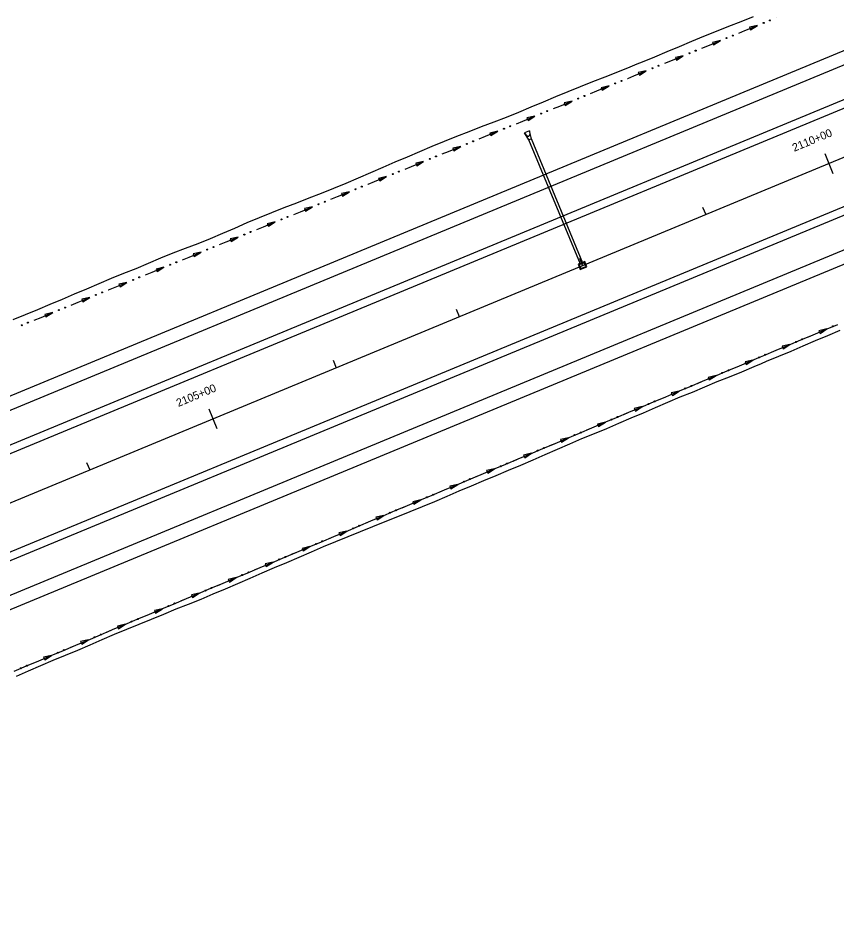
# Model space of a CAD drawing. Extents: x 1611108 to 1749517, y 619561 to 797725.
# Drawn here: x 1716554 to 1717167, y 765687 to 766360 of the extents above; entities that cross this region are included whole.
import ezdxf

# ---------------------------------------------------------------- set-up
doc = ezdxf.new("R2010")
doc.units = 0
for name, color, linetype in [('R_Ditch', 7, 'Continuous'), ('R_Drainage', 7, 'Continuous'), ('R_Horz Alg', 7, 'Continuous'), ('R_Horz Alg Stationing', 7, 'Continuous'), ('R_Proposed Const Limits', 7, 'Continuous'), ('R_Proposed Road', 7, 'Continuous')]:
    doc.layers.add(name, color=color, linetype=linetype)

msp = doc.modelspace()

# ---------------------------------------------------------------- linework, layer by layer
at = {"layer": 'R_Ditch'}
for p, q in [((1717108.38, 766354.3), (1717102.42, 766353.02)), ((1717102.42, 766353.02), (1717103.22, 766351.06)), ((1717103.22, 766351.06), (1717108.38, 766354.3)), ((1717080.56, 766342.98), (1717074.6, 766341.69)), ((1717075.4, 766339.73), (1717080.56, 766342.98)), ((1717074.6, 766341.69), (1717075.4, 766339.73)), ((1717052.74, 766331.65), (1717046.78, 766330.36)), ((1717046.78, 766330.36), (1717047.58, 766328.4)), ((1717047.58, 766328.4), (1717052.74, 766331.65)), ((1717024.92, 766320.32), (1717018.96, 766319.04)), ((1717018.96, 766319.04), (1717019.76, 766317.08)), ((1717019.76, 766317.08), (1717024.92, 766320.32)), ((1716997.1, 766308.99), (1716991.14, 766307.71)), ((1716991.94, 766305.75), (1716997.1, 766308.99)), ((1716991.14, 766307.71), (1716991.94, 766305.75)), ((1716969.28, 766297.66), (1716963.32, 766296.38)), ((1716963.32, 766296.38), (1716964.12, 766294.42)), ((1716964.12, 766294.42), (1716969.28, 766297.66)), ((1716941.46, 766286.33), (1716935.5, 766285.05)), ((1716935.5, 766285.05), (1716936.3, 766283.09)), ((1716936.3, 766283.09), (1716941.46, 766286.33)), ((1716913.64, 766275.01), (1716907.68, 766273.72)), ((1716907.68, 766273.72), (1716908.48, 766271.76)), ((1716908.48, 766271.76), (1716913.64, 766275.01)), ((1716885.82, 766263.68), (1716879.86, 766262.39)), ((1716879.86, 766262.39), (1716880.66, 766260.43)), ((1716880.66, 766260.43), (1716885.82, 766263.68)), ((1716858, 766252.35), (1716852.04, 766251.07)), ((1716852.04, 766251.07), (1716852.84, 766249.11)), ((1716852.84, 766249.11), (1716858, 766252.35)), ((1716830.18, 766241.02), (1716824.22, 766239.74)), ((1716824.22, 766239.74), (1716825.02, 766237.78)), ((1716825.02, 766237.78), (1716830.18, 766241.02)), ((1716802.36, 766229.69), (1716796.4, 766228.41)), ((1716796.4, 766228.41), (1716797.2, 766226.45)), ((1716797.2, 766226.45), (1716802.36, 766229.69)), ((1716774.54, 766218.36), (1716768.58, 766217.08)), ((1716768.58, 766217.08), (1716769.38, 766215.12)), ((1716769.38, 766215.12), (1716774.54, 766218.36)), ((1716746.72, 766207.03), (1716740.76, 766205.75)), ((1716740.76, 766205.75), (1716741.56, 766203.79)), ((1716741.56, 766203.79), (1716746.72, 766207.03)), ((1716718.9, 766195.71), (1716712.94, 766194.42)), ((1716712.94, 766194.42), (1716713.74, 766192.46)), ((1716713.74, 766192.46), (1716718.9, 766195.71)), ((1716691.08, 766184.38), (1716685.12, 766183.1)), ((1716685.12, 766183.1), (1716685.92, 766181.14)), ((1716685.92, 766181.14), (1716691.08, 766184.38)), ((1716663.26, 766173.05), (1716657.3, 766171.77)), ((1716657.3, 766171.77), (1716658.1, 766169.81)), ((1716658.1, 766169.81), (1716663.26, 766173.05)), ((1716635.44, 766161.72), (1716629.48, 766160.44)), ((1716630.28, 766158.48), (1716635.44, 766161.72)), ((1716629.48, 766160.44), (1716630.28, 766158.48)), ((1716607.62, 766150.39), (1716601.66, 766149.11)), ((1716601.66, 766149.11), (1716602.46, 766147.15)), ((1716602.46, 766147.15), (1716607.62, 766150.39)), ((1716579.8, 766139.06), (1716573.84, 766137.78)), ((1716573.84, 766137.78), (1716574.64, 766135.82)), ((1716574.64, 766135.82), (1716579.8, 766139.06)), ((1717160.36, 766126.83), (1717154.42, 766125.48)), ((1717154.42, 766125.48), (1717155.24, 766123.53)), ((1717155.24, 766123.53), (1717160.36, 766126.83)), ((1717132.68, 766115.18), (1717126.74, 766113.83)), ((1717126.74, 766113.83), (1717127.56, 766111.88)), ((1717127.56, 766111.88), (1717132.68, 766115.18)), ((1717104.99, 766103.53), (1717099.05, 766102.17)), ((1717099.05, 766102.17), (1717099.87, 766100.22)), ((1717099.87, 766100.22), (1717104.99, 766103.53)), ((1717077.31, 766091.87), (1717071.36, 766090.52)), ((1717071.36, 766090.52), (1717072.19, 766088.57)), ((1717072.19, 766088.57), (1717077.31, 766091.87)), ((1717049.62, 766080.22), (1717043.68, 766078.87)), ((1717044.5, 766076.92), (1717049.62, 766080.22)), ((1717043.68, 766078.87), (1717044.5, 766076.92)), ((1717021.93, 766068.57), (1717015.99, 766067.21)), ((1717015.99, 766067.21), (1717016.81, 766065.26)), ((1717016.81, 766065.26), (1717021.93, 766068.57)), ((1716994.25, 766056.91), (1716988.31, 766055.56)), ((1716988.31, 766055.56), (1716989.13, 766053.61)), ((1716989.13, 766053.61), (1716994.25, 766056.91)), ((1716966.56, 766045.26), (1716960.62, 766043.91)), ((1716960.62, 766043.91), (1716961.44, 766041.96)), ((1716961.44, 766041.96), (1716966.56, 766045.26)), ((1716938.88, 766033.61), (1716932.94, 766032.26)), ((1716933.76, 766030.31), (1716938.88, 766033.61)), ((1716932.94, 766032.26), (1716933.76, 766030.31)), ((1716911.19, 766021.95), (1716905.25, 766020.6)), ((1716905.25, 766020.6), (1716906.07, 766018.65)), ((1716906.07, 766018.65), (1716911.19, 766021.95)), ((1716883.51, 766010.3), (1716877.57, 766008.95)), ((1716877.57, 766008.95), (1716878.39, 766007)), ((1716878.39, 766007), (1716883.51, 766010.3)), ((1716855.82, 765998.65), (1716849.88, 765997.3)), ((1716849.88, 765997.3), (1716850.7, 765995.35)), ((1716850.7, 765995.35), (1716855.82, 765998.65)), ((1716828.14, 765987), (1716822.19, 765985.64)), ((1716822.19, 765985.64), (1716823.02, 765983.69)), ((1716823.02, 765983.69), (1716828.14, 765987)), ((1716800.45, 765975.34), (1716794.51, 765973.99)), ((1716794.51, 765973.99), (1716795.33, 765972.04)), ((1716795.33, 765972.04), (1716800.45, 765975.34)), ((1716772.76, 765963.69), (1716766.82, 765962.34)), ((1716766.82, 765962.34), (1716767.64, 765960.39)), ((1716767.64, 765960.39), (1716772.76, 765963.69)), ((1716745.08, 765952.04), (1716739.14, 765950.68)), ((1716739.96, 765948.73), (1716745.08, 765952.04)), ((1716739.14, 765950.68), (1716739.96, 765948.73)), ((1716717.39, 765940.38), (1716711.45, 765939.03)), ((1716711.45, 765939.03), (1716712.27, 765937.08)), ((1716712.27, 765937.08), (1716717.39, 765940.38)), ((1716689.71, 765928.73), (1716683.77, 765927.38)), ((1716683.77, 765927.38), (1716684.59, 765925.43)), ((1716684.59, 765925.43), (1716689.71, 765928.73)), ((1716662.02, 765917.08), (1716656.08, 765915.73)), ((1716656.08, 765915.73), (1716656.9, 765913.78)), ((1716656.9, 765913.78), (1716662.02, 765917.08)), ((1716634.34, 765905.43), (1716628.4, 765904.07)), ((1716629.22, 765902.12), (1716634.34, 765905.43)), ((1716628.4, 765904.07), (1716629.22, 765902.12)), ((1716606.65, 765893.77), (1716600.71, 765892.42)), ((1716600.71, 765892.42), (1716601.53, 765890.47)), ((1716601.53, 765890.47), (1716606.65, 765893.77)), ((1716578.97, 765882.12), (1716573.02, 765880.77)), ((1716573.02, 765880.77), (1716573.85, 765878.82)), ((1716573.85, 765878.82), (1716578.97, 765882.12))]:
    msp.add_line(p, q, dxfattribs=at)
for points in [[(1717122.27, 766359.96), (1717122.31, 766359.97)], [(1717094.49, 766348.65), (1717098.98, 766350.48), (1717108.25, 766354.25), (1717108.38, 766354.3)], [(1717066.67, 766337.32), (1717071.2, 766339.16), (1717080.46, 766342.94), (1717080.56, 766342.98)], [(1717094.45, 766348.63), (1717094.49, 766348.65)], [(1717066.63, 766337.3), (1717066.67, 766337.32)], [(1717038.85, 766325.99), (1717043.41, 766327.85), (1717052.68, 766331.62), (1717052.74, 766331.65)], [(1717038.81, 766325.98), (1717038.85, 766325.99)], [(1717011.03, 766314.66), (1717015.63, 766316.54), (1717021.03, 766318.73), (1717024.89, 766320.31), (1717024.92, 766320.32)], [(1716983.21, 766303.33), (1716987.84, 766305.22), (1716997.1, 766308.99)], [(1717010.99, 766314.65), (1717011.03, 766314.66)], [(1716983.17, 766303.32), (1716983.21, 766303.33)], [(1716955.39, 766292), (1716960.06, 766293.91), (1716969.28, 766297.66)], [(1716955.35, 766291.99), (1716955.39, 766292)], [(1716927.57, 766280.68), (1716932.27, 766282.59), (1716941.46, 766286.33)], [(1716927.53, 766280.66), (1716927.57, 766280.68)], [(1716899.71, 766269.33), (1716899.75, 766269.35)], [(1716899.75, 766269.35), (1716904.49, 766271.28), (1716913.64, 766275.01)], [(1716871.93, 766258.02), (1716876.7, 766259.96), (1716885.82, 766263.68)], [(1716871.89, 766258.01), (1716871.93, 766258.02)], [(1716844.11, 766246.69), (1716848.92, 766248.65), (1716858, 766252.35)], [(1716844.07, 766246.68), (1716844.11, 766246.69)], [(1716816.25, 766235.35), (1716816.29, 766235.36)], [(1716816.29, 766235.36), (1716821.13, 766237.33), (1716830.18, 766241.02)], [(1716788.47, 766224.03), (1716793.34, 766226.02), (1716802.36, 766229.69)], [(1716788.43, 766224.02), (1716788.47, 766224.03)], [(1716760.65, 766212.71), (1716765.56, 766214.71), (1716774.54, 766218.36)], [(1716760.61, 766212.69), (1716760.65, 766212.71)], [(1716732.79, 766201.36), (1716732.83, 766201.38)], [(1716732.83, 766201.38), (1716737.78, 766203.39), (1716746.72, 766207.03)], [(1716705.01, 766190.05), (1716709.99, 766192.08), (1716718.9, 766195.71)], [(1716704.97, 766190.04), (1716705.01, 766190.05)], [(1716677.19, 766178.72), (1716682.2, 766180.76), (1716691.08, 766184.38)], [(1716677.15, 766178.71), (1716677.19, 766178.72)], [(1716649.33, 766167.38), (1716649.37, 766167.39)], [(1716649.37, 766167.39), (1716654.42, 766169.45), (1716663.26, 766173.05)], [(1716621.55, 766156.06), (1716626.63, 766158.14), (1716635.44, 766161.72)], [(1716621.51, 766156.05), (1716621.55, 766156.06)], [(1716593.73, 766144.74), (1716598.85, 766146.82), (1716607.62, 766150.39)], [(1716593.69, 766144.72), (1716593.73, 766144.74)], [(1716565.91, 766133.41), (1716571.06, 766135.51), (1716579.8, 766139.06)], [(1716551.01, 765870.35), (1716560.22, 765874.23), (1716569.44, 765878.11), (1716578.66, 765881.99), (1716587.88, 765885.87), (1716597.09, 765889.75), (1716606.31, 765893.63), (1716615.53, 765897.51), (1716624.74, 765901.39), (1716633.96, 765905.27), (1716643.18, 765909.15), (1716652.39, 765913.03), (1716661.61, 765916.91), (1716670.83, 765920.79), (1716680.04, 765924.66), (1716689.26, 765928.54), (1716698.48, 765932.42), (1716707.7, 765936.3), (1716716.91, 765940.18), (1716726.13, 765944.06), (1716735.35, 765947.94), (1716744.56, 765951.82), (1716753.78, 765955.7), (1716763, 765959.58), (1716772.22, 765963.46), (1716781.43, 765967.34), (1716790.65, 765971.22), (1716799.87, 765975.1), (1716809.08, 765978.98), (1716818.3, 765982.86), (1716827.52, 765986.74), (1716836.73, 765990.62), (1716845.95, 765994.49), (1716855.17, 765998.38), (1716864.39, 766002.25), (1716873.6, 766006.13), (1716882.82, 766010.01), (1716892.04, 766013.89), (1716901.25, 766017.77), (1716910.47, 766021.65), (1716919.69, 766025.53), (1716928.9, 766029.41), (1716938.12, 766033.29), (1716947.34, 766037.17), (1716956.55, 766041.05), (1716965.77, 766044.93), (1716974.99, 766048.81), (1716984.21, 766052.69), (1716993.42, 766056.57), (1717002.64, 766060.45), (1717011.86, 766064.33), (1717021.07, 766068.2), (1717030.29, 766072.08), (1717039.51, 766075.96), (1717048.73, 766079.84), (1717057.94, 766083.72), (1717067.16, 766087.6), (1717076.38, 766091.48), (1717085.59, 766095.36), (1717094.81, 766099.24), (1717104.03, 766103.12), (1717109.4, 766105.38), (1717113.24, 766107), (1717122.46, 766110.88), (1717131.68, 766114.76), (1717140.89, 766118.64), (1717150.11, 766122.52), (1717159.33, 766126.4), (1717168.54, 766130.28)], [(1716565.87, 766133.39), (1716565.91, 766133.41)], [(1717146.5, 766121), (1717146.54, 766121.01)], [(1717146.54, 766121.01), (1717150.11, 766122.52), (1717159.33, 766126.4), (1717160.36, 766126.83)], [(1717118.85, 766109.36), (1717122.46, 766110.88), (1717131.68, 766114.76), (1717132.68, 766115.18)], [(1717118.82, 766109.35), (1717118.85, 766109.36)], [(1717091.17, 766097.71), (1717094.81, 766099.24), (1717104.03, 766103.12), (1717104.99, 766103.53)], [(1717091.13, 766097.69), (1717091.16, 766097.71)], [(1717063.48, 766086.05), (1717067.16, 766087.6), (1717076.38, 766091.48), (1717077.31, 766091.87)], [(1717035.79, 766074.4), (1717039.51, 766075.96), (1717048.73, 766079.84), (1717049.62, 766080.22)], [(1717063.44, 766086.04), (1717063.48, 766086.05)], [(1717035.76, 766074.39), (1717035.79, 766074.4)], [(1717008.11, 766062.75), (1717011.86, 766064.33), (1717021.07, 766068.2), (1717021.93, 766068.57)], [(1717008.07, 766062.73), (1717008.11, 766062.75)], [(1716980.42, 766051.09), (1716984.21, 766052.69), (1716993.42, 766056.57), (1716994.25, 766056.91)], [(1716980.39, 766051.08), (1716980.42, 766051.09)], [(1716952.7, 766039.43), (1716952.74, 766039.44)], [(1716952.74, 766039.44), (1716956.55, 766041.05), (1716965.77, 766044.93), (1716966.56, 766045.26)], [(1716925.05, 766027.79), (1716928.9, 766029.41), (1716938.12, 766033.29), (1716938.88, 766033.61)], [(1716925.02, 766027.77), (1716925.05, 766027.79)], [(1716897.37, 766016.14), (1716901.25, 766017.77), (1716910.47, 766021.65), (1716911.19, 766021.95)], [(1716897.33, 766016.12), (1716897.37, 766016.14)], [(1716869.68, 766004.48), (1716873.6, 766006.13), (1716882.82, 766010.01), (1716883.51, 766010.3)], [(1716869.65, 766004.47), (1716869.68, 766004.48)], [(1716841.96, 765992.82), (1716841.99, 765992.83)], [(1716842, 765992.83), (1716845.95, 765994.49), (1716855.17, 765998.38), (1716855.82, 765998.65)], [(1716814.31, 765981.18), (1716818.3, 765982.86), (1716827.52, 765986.74), (1716828.14, 765987)], [(1716814.27, 765981.16), (1716814.31, 765981.18)], [(1716786.62, 765969.52), (1716790.65, 765971.22), (1716799.87, 765975.1), (1716800.45, 765975.34)], [(1716786.59, 765969.51), (1716786.62, 765969.52)], [(1716758.94, 765957.87), (1716763, 765959.58), (1716772.22, 765963.46), (1716772.76, 765963.69)], [(1716731.25, 765946.22), (1716735.35, 765947.94), (1716744.56, 765951.82), (1716745.08, 765952.04)], [(1716758.9, 765957.86), (1716758.94, 765957.87)], [(1716731.22, 765946.2), (1716731.25, 765946.22)], [(1716703.57, 765934.57), (1716707.7, 765936.3), (1716716.91, 765940.18), (1716717.39, 765940.38)], [(1716703.53, 765934.55), (1716703.57, 765934.56)], [(1716675.88, 765922.91), (1716680.04, 765924.66), (1716689.26, 765928.54), (1716689.71, 765928.73)], [(1716675.85, 765922.9), (1716675.88, 765922.91)], [(1716648.2, 765911.26), (1716652.39, 765913.03), (1716661.61, 765916.91), (1716662.02, 765917.08)], [(1716620.51, 765899.61), (1716624.74, 765901.39), (1716633.96, 765905.27), (1716634.34, 765905.43)], [(1716648.16, 765911.24), (1716648.2, 765911.26)], [(1716620.48, 765899.59), (1716620.51, 765899.61)], [(1716592.83, 765887.95), (1716597.09, 765889.75), (1716606.31, 765893.63), (1716606.65, 765893.77)], [(1716592.79, 765887.94), (1716592.83, 765887.95)], [(1716565.14, 765876.3), (1716569.44, 765878.11), (1716578.66, 765881.99), (1716578.97, 765882.12)], [(1716565.11, 765876.29), (1716565.14, 765876.3)]]:
    msp.add_lwpolyline(points, dxfattribs=at)
for centre in [(1717113, 766356.22), (1717117.64, 766358.11), (1717085.18, 766344.9), (1717089.82, 766346.79), (1717062, 766335.46), (1717057.36, 766333.57), (1717029.54, 766322.24), (1717034.18, 766324.13), (1717001.72, 766310.91), (1717006.36, 766312.8), (1716973.9, 766299.58), (1716978.54, 766301.47), (1716946.08, 766288.25), (1716950.72, 766290.14), (1716918.26, 766276.93), (1716922.9, 766278.82), (1716890.44, 766265.6), (1716895.08, 766267.49), (1716867.26, 766256.16), (1716862.62, 766254.27), (1716834.8, 766242.94), (1716839.44, 766244.83), (1716806.98, 766231.61), (1716811.62, 766233.5), (1716783.8, 766222.17), (1716779.16, 766220.28), (1716751.34, 766208.96), (1716755.98, 766210.85), (1716723.52, 766197.63), (1716728.16, 766199.52), (1716700.34, 766188.19), (1716695.7, 766186.3), (1716667.88, 766174.97), (1716672.52, 766176.86), (1716640.06, 766163.64), (1716644.7, 766165.53), (1716616.88, 766154.2), (1716612.24, 766152.31), (1716584.42, 766140.99), (1716589.06, 766142.88), (1716556.6, 766129.66), (1716561.24, 766131.55), (1717164.96, 766128.81), (1717137.28, 766117.16), (1717141.89, 766119.1), (1717114.21, 766107.45), (1717109.59, 766105.5), (1717081.9, 766093.85), (1717086.52, 766095.79), (1717054.22, 766082.2), (1717058.84, 766084.14), (1717026.53, 766070.54), (1717031.15, 766072.49), (1717003.47, 766060.83), (1716998.85, 766058.89), (1716971.16, 766047.24), (1716975.78, 766049.18), (1716943.48, 766035.58), (1716948.09, 766037.53), (1716920.41, 766025.87), (1716915.79, 766023.93), (1716888.11, 766012.28), (1716892.72, 766014.22), (1716860.42, 766000.62), (1716865.04, 766002.57), (1716832.73, 765988.97), (1716837.35, 765990.92), (1716809.67, 765979.26), (1716805.05, 765977.32), (1716777.36, 765965.67), (1716781.98, 765967.61), (1716749.68, 765954.01), (1716754.3, 765955.96), (1716721.99, 765942.36), (1716726.61, 765944.3), (1716698.92, 765932.65), (1716694.31, 765930.71), (1716666.62, 765919.05), (1716671.24, 765921), (1716638.94, 765907.4), (1716643.55, 765909.34), (1716615.87, 765897.69), (1716611.25, 765895.75), (1716588.18, 765886.04), (1716583.57, 765884.09), (1716555.88, 765872.44), (1716560.5, 765874.39)]:
    msp.add_circle(centre, 0.375, dxfattribs=at)
at = {"layer": 'R_Drainage'}
for p, q in [((1716937.39, 766275.46), (1716933.7, 766273.93)), ((1716938.81, 766269.42), (1716937.39, 766275.46)), ((1716937.39, 766275.46), (1716937.64, 766272.53)), ((1716936.96, 766268.66), (1716933.7, 766273.93)), ((1716933.7, 766273.93), (1716935.59, 766271.68)), ((1716938.81, 766269.42), (1716936.96, 766268.66)), ((1716975.61, 766175.34), (1716936.96, 766268.66)), ((1716977.46, 766176.11), (1716938.81, 766269.42))]:
    msp.add_line(p, q, dxfattribs=at)
for points in [[(1716973.82, 766175.32), (1716975.48, 766171.32), (1716980.4, 766173.36), (1716978.75, 766177.36)], [(1716974.69, 766174.96), (1716975.84, 766172.19), (1716979.53, 766173.72), (1716978.38, 766176.49)]]:
    msp.add_lwpolyline(points, close=True, dxfattribs=at)
msp.add_arc((1716936.48, 766272.43), 1.17, 220.02993, 4.97008, dxfattribs=at)
at = {"layer": 'R_Horz Alg'}
msp.add_line((1715964.86, 765755.05), (1723860.62, 769025.58), dxfattribs=at)
at = {"layer": 'R_Horz Alg Stationing'}
for points in [[(1717158.83, 766258.27), (1717164.95, 766243.49)], [(1717067.2, 766218.15), (1717069.5, 766212.61)], [(1716974.81, 766179.88), (1716977.11, 766174.34)], [(1716882.43, 766141.62), (1716884.72, 766136.07)], [(1716790.04, 766103.35), (1716792.33, 766097.8)], [(1716696.89, 766066.93), (1716703.01, 766052.15)], [(1716605.26, 766026.81), (1716607.56, 766021.27)]]:
    msp.add_lwpolyline(points, dxfattribs=at)
at = {"layer": 'R_Proposed Const Limits'}
for points in [[(1716550.04, 766134.01), (1716559.35, 766137.64), (1716568.61, 766141.43), (1716577.83, 766145.3), (1716587.05, 766149.17), (1716596.27, 766153.05), (1716605.47, 766156.96), (1716614.66, 766160.92), (1716623.86, 766164.82), (1716633.15, 766168.53), (1716642.44, 766172.24), (1716651.67, 766176.09), (1716660.85, 766180.05), (1716670.04, 766184.01), (1716679.42, 766187.5), (1716688.81, 766190.96), (1716698.05, 766194.76), (1716707.28, 766198.62), (1716716.5, 766202.49), (1716725.64, 766206.56), (1716734.89, 766210.36), (1716744.16, 766214.11), (1716753.45, 766217.82), (1716762.77, 766221.45), (1716772.09, 766225.08), (1716781.41, 766228.71), (1716790.7, 766232.41), (1716799.95, 766236.22), (1716809.13, 766240.17), (1716818.32, 766244.12), (1716827.51, 766248.07), (1716836.71, 766251.99), (1716845.91, 766255.91), (1716855.11, 766259.82), (1716864.31, 766263.74), (1716873.52, 766267.65), (1716882.8, 766271.38), (1716892.14, 766274.95), (1716901.49, 766278.52), (1716910.83, 766282.09), (1716920.18, 766285.66), (1716929.45, 766289.4), (1716938.67, 766293.29), (1716947.88, 766297.17), (1716957.09, 766301.06), (1716966.31, 766304.94), (1716975.59, 766308.68), (1716984.9, 766312.32), (1716994.22, 766315.96), (1717003.53, 766319.61), (1717012.85, 766323.25), (1717018.24, 766325.46), (1717022.12, 766327), (1717031.34, 766330.86), (1717040.56, 766334.74), (1717049.78, 766338.61), (1717059, 766342.49), (1717068.22, 766346.35), (1717077.52, 766350.03), (1717086.82, 766353.71), (1717096.12, 766357.39), (1717105.42, 766361.07)], [(1716552.58, 765866.57), (1716561.77, 765870.51), (1716570.92, 765874.53), (1716580.15, 765878.39), (1716589.39, 765882.22), (1716598.63, 765886.05), (1716607.83, 765889.96), (1716617, 765893.95), (1716626.17, 765897.94), (1716635.39, 765901.81), (1716644.71, 765905.46), (1716653.97, 765909.23), (1716663.18, 765913.12), (1716672.45, 765916.88), (1716681.74, 765920.58), (1716691.02, 765924.29), (1716700.26, 765928.13), (1716709.44, 765932.08), (1716718.63, 765936.04), (1716727.81, 765940), (1716737, 765943.96), (1716746.19, 765947.91), (1716755.38, 765951.83), (1716764.58, 765955.76), (1716773.77, 765959.7), (1716782.96, 765963.65), (1716792.2, 765967.48), (1716801.47, 765971.23), (1716810.73, 765975.01), (1716819.99, 765978.78), (1716829.25, 765982.56), (1716838.52, 765986.32), (1716847.79, 765990.06), (1716857.06, 765993.81), (1716866.33, 765997.55), (1716875.53, 766001.47), (1716884.74, 766005.37), (1716893.97, 766009.23), (1716903.19, 766013.1), (1716912.4, 766016.99), (1716921.61, 766020.88), (1716930.82, 766024.78), (1716940.03, 766028.69), (1716949.23, 766032.6), (1716958.39, 766036.63), (1716967.53, 766040.68), (1716976.74, 766044.58), (1716986.01, 766048.33), (1716995.25, 766052.16), (1717004.43, 766056.13), (1717013.61, 766060.09), (1717022.8, 766064.05), (1717031.99, 766067.99), (1717041.17, 766071.94), (1717050.39, 766075.83), (1717059.69, 766079.49), (1717068.93, 766083.33), (1717078.1, 766087.33), (1717087.39, 766091.03), (1717096.7, 766094.69), (1717105.9, 766098.61), (1717111.25, 766100.94), (1717115.08, 766102.56), (1717124.33, 766106.36), (1717133.58, 766110.17), (1717142.71, 766114.26), (1717151.91, 766118.18), (1717161.14, 766122.02), (1717170.39, 766125.82)]]:
    msp.add_lwpolyline(points, dxfattribs=at)
at = {"layer": 'R_Proposed Road'}
for p, q in [((1715936.54, 765823.42), (1723832.3, 769093.95)), ((1715940.37, 765814.18), (1723836.12, 769084.71)), ((1715949.55, 765792.01), (1723845.31, 769062.54)), ((1715951.85, 765786.47), (1723847.6, 769056.99)), ((1715977.87, 765723.64), (1723873.63, 768994.17)), ((1715980.17, 765718.1), (1723875.92, 768988.63)), ((1715989.35, 765695.93), (1723885.11, 768966.45)), ((1715993.18, 765686.69), (1723888.93, 768957.22))]:
    msp.add_line(p, q, dxfattribs=at)

# ---------------------------------------------------------------- texts
at = {"layer": 'R_Horz Alg Stationing'}
for s, p in [('2110+00', (1717135.92, 766259.61)), ('2105+00', (1716673.98, 766068.27))]:
    msp.add_text(s, height=6, rotation=22.5, dxfattribs=at).set_placement(p)

doc.saveas('drawing.dxf')
